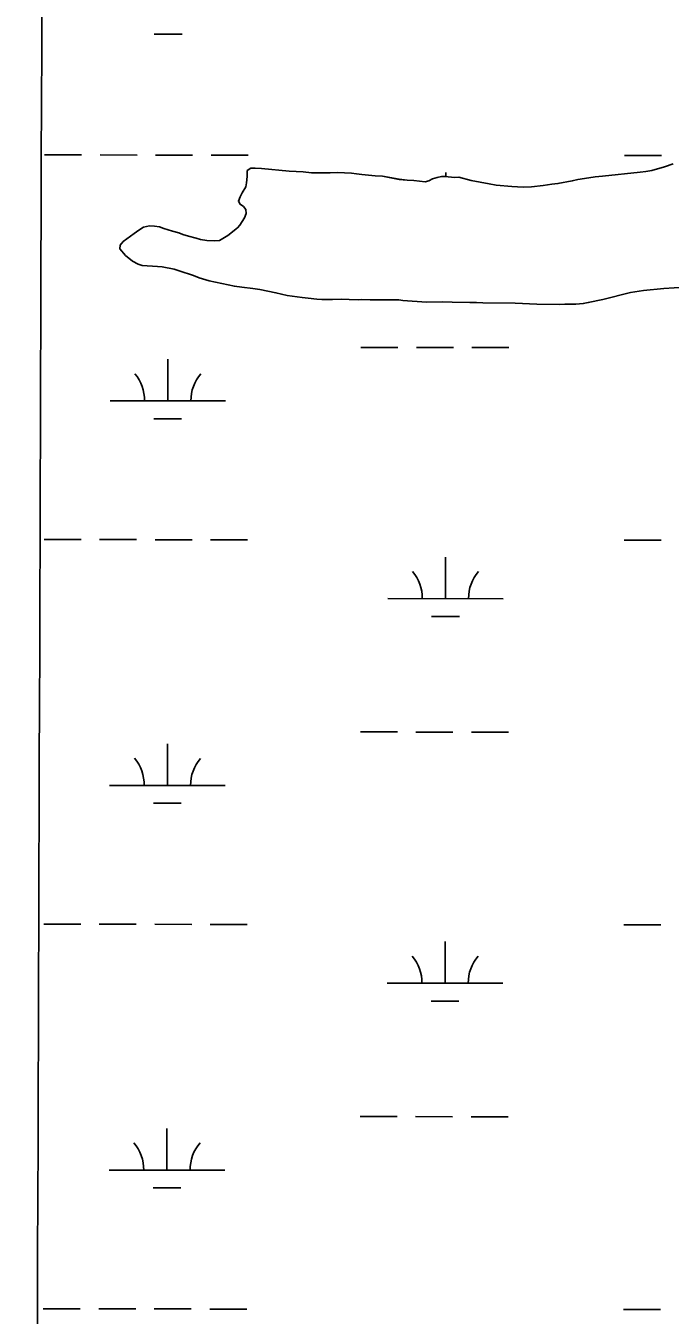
# Model space of a CAD drawing. Extents: x 3148686 to 3186545, y 916144 to 941516.
# Drawn here: x 3160754 to 3161311, y 924458 to 925574 of the extents above; entities that cross this region are included whole.
import ezdxf

# ---------------------------------------------------------------- set-up
doc = ezdxf.new("R2010")
doc.units = 0
for name, color, linetype in [('V-GRID-MAJR', 7, 'Continuous'), ('V-SITE-VEGE', 7, 'Continuous'), ('V-TOPO-SHOR', 7, 'Continuous'), ('V-WETL-SWMP', 7, 'Continuous')]:
    doc.layers.add(name, color=color, linetype=linetype)

msp = doc.modelspace()

# ---------------------------------------------------------------- linework, layer by layer
at = {"layer": 'V-GRID-MAJR'}
msp.add_spline([(3160753.6, 921529.2), (3160773.9, 927589.6), (3160794.2, 933652.6), (3160814.5, 939715.7), (3160814.5, 939718.2)], degree=3, dxfattribs=at)
at = {"layer": 'V-SITE-VEGE'}
for points in [[(3161313.8, 925454.2), (3161306.4, 925451.6), (3161295.2, 925448.3), (3161290.1, 925447.4), (3161285.2, 925446.8), (3161252.7, 925443.4), (3161246.2, 925442.8), (3161237, 925441.3), (3161231.3, 925440.6), (3161226.5, 925439.4), (3161214, 925437), (3161208.7, 925436.4), (3161201.2, 925435.3), (3161191.3, 925434.2), (3161183.9, 925433.9), (3161174.2, 925434.4), (3161160.6, 925435.8), (3161154.7, 925436.7), (3161138.9, 925439.7), (3161128.2, 925442.5), (3161124.7, 925442.4), (3161116.6, 925443.3), (3161113.4, 925443.3), (3161109.7, 925442.4), (3161105.4, 925441), (3161102.4, 925439.4), (3161099.3, 925438.6), (3161089.4, 925439.6), (3161083.5, 925439.9), (3161076.8, 925440.8), (3161062.2, 925443.4), (3161055.9, 925443.7), (3161044.4, 925444.8), (3161039.9, 925445.5), (3161035.4, 925446), (3161023.3, 925446.7), (3161017, 925446.4), (3161010.7, 925446.3), (3161000.9, 925446.4), (3160993.6, 925447.1), (3160981.6, 925447.9), (3160957.7, 925450.2), (3160952.2, 925450.5), (3160948.4, 925450.3), (3160945.2, 925448.3), (3160945.2, 925443.2), (3160944.7, 925437.7), (3160944, 925434.2), (3160940.9, 925429.1), (3160939, 925425.5), (3160937.6, 925421.8), (3160939.2, 925419.2), (3160942, 925417.3), (3160944, 925414.6), (3160944.2, 925411.3), (3160942.9, 925407.3), (3160938.9, 925401.2), (3160936.8, 925398.8), (3160928.4, 925392), (3160921.2, 925387.8), (3160916.9, 925387.6), (3160910.2, 925387.9), (3160904.7, 925388.8), (3160901, 925389.7), (3160894.3, 925391.6), (3160889.4, 925393.1), (3160886, 925394.3), (3160880.5, 925395.8), (3160873, 925398.2), (3160869.3, 925399.7), (3160865, 925400.3), (3160860.7, 925400.4), (3160855.6, 925399.2), (3160851.5, 925396.8), (3160847.4, 925394), (3160837.9, 925387), (3160835.2, 925383.8), (3160835, 925380.7), (3160840, 925374.9), (3160846.1, 925369.9)], [(3160846.1, 925369.9), (3160850.9, 925367.2), (3160854.2, 925366.2), (3160867.6, 925365.4), (3160871.7, 925364.9), (3160882.1, 925363), (3160886.4, 925361.7), (3160898.8, 925357.4), (3160903.6, 925355.5), (3160912.2, 925353), (3160934.2, 925348.2), (3160940.5, 925347.3), (3160950.1, 925346.4), (3160956, 925345.5), (3160970, 925342.6), (3160979.8, 925340.3), (3160992.8, 925338.5), (3160998.1, 925338), (3161005.4, 925337.1), (3161009.9, 925336.8), (3161019.1, 925336.7), (3161026.5, 925337.2), (3161033.4, 925336.7), (3161041.2, 925336.6), (3161044.4, 925336.8), (3161051.6, 925336.5), (3161056.5, 925336.6), (3161076.5, 925336.4), (3161079.9, 925335.9), (3161100.3, 925334.4), (3161114.2, 925334.7), (3161122.6, 925334.4), (3161137.9, 925334.2), (3161143.6, 925334.3), (3161149.1, 925334), (3161177, 925333.7), (3161195.8, 925332.6), (3161215.2, 925332.4), (3161220.1, 925332.7), (3161225.8, 925332.6), (3161229.7, 925332.8), (3161236, 925333.3), (3161240.3, 925334.1), (3161253, 925336.8), (3161277, 925342.8), (3161288.2, 925344.5), (3161305.8, 925346.3), (3161314.6, 925347)]]:
    msp.add_lwpolyline(points, dxfattribs=at)
at = {"layer": 'V-TOPO-SHOR'}
for points in [[(3160948.4, 925450.3), (3160945.2, 925448.3), (3160945.2, 925443.2), (3160944.7, 925437.7), (3160944, 925434.2), (3160940.9, 925429.1), (3160939, 925425.5), (3160937.6, 925421.8), (3160939.2, 925419.2), (3160942, 925417.3), (3160944, 925414.6), (3160944.2, 925411.3), (3160942.9, 925407.3), (3160938.9, 925401.2), (3160936.8, 925398.8), (3160928.4, 925392), (3160921.2, 925387.8), (3160916.9, 925387.6), (3160910.2, 925387.9), (3160904.7, 925388.8), (3160901, 925389.7), (3160894.3, 925391.6), (3160889.4, 925393.1), (3160886, 925394.3), (3160880.5, 925395.8), (3160873, 925398.2), (3160869.3, 925399.7), (3160865, 925400.3), (3160860.7, 925400.4), (3160855.6, 925399.2), (3160851.5, 925396.8), (3160847.4, 925394), (3160837.9, 925387), (3160835.2, 925383.8), (3160835, 925380.7), (3160840, 925374.9), (3160846.1, 925369.9), (3160850.9, 925367.2), (3160854.2, 925366.2), (3160867.6, 925365.4), (3160871.7, 925364.9), (3160882.1, 925363), (3160886.4, 925361.7), (3160898.8, 925357.4), (3160903.6, 925355.5), (3160912.2, 925353), (3160934.2, 925348.2), (3160940.5, 925347.3), (3160950.1, 925346.4), (3160956, 925345.5), (3160970, 925342.6), (3160979.8, 925340.3), (3160992.8, 925338.5), (3160998.1, 925338), (3161005.4, 925337.1), (3161009.9, 925336.8), (3161019.1, 925336.7), (3161026.5, 925337.2), (3161033.4, 925336.7), (3161041.2, 925336.6), (3161044.4, 925336.8), (3161051.6, 925336.5), (3161056.5, 925336.6), (3161076.5, 925336.4), (3161079.9, 925335.9), (3161100.3, 925334.4), (3161114.2, 925334.7), (3161122.6, 925334.4), (3161137.9, 925334.2), (3161143.6, 925334.3), (3161149.1, 925334), (3161177, 925333.7), (3161195.8, 925332.6), (3161215.2, 925332.4), (3161220.1, 925332.7), (3161225.8, 925332.6), (3161229.7, 925332.8), (3161236, 925333.3), (3161240.3, 925334.1), (3161253, 925336.8), (3161277, 925342.8), (3161288.2, 925344.5), (3161305.8, 925346.3), (3161314.6, 925347)], [(3160948.4, 925450.3), (3160952.2, 925450.5), (3160957.7, 925450.2), (3160981.6, 925447.9), (3160993.6, 925447.1), (3161000.9, 925446.4), (3161010.7, 925446.3), (3161017, 925446.4), (3161023.3, 925446.7), (3161035.4, 925446), (3161039.9, 925445.5), (3161044.4, 925444.8), (3161055.9, 925443.7), (3161062.2, 925443.4), (3161076.8, 925440.8), (3161083.5, 925439.9), (3161089.4, 925439.6), (3161099.3, 925438.6), (3161102.4, 925439.4), (3161105.4, 925441), (3161109.7, 925442.4), (3161113.4, 925443.3), (3161116.6, 925443.3), (3161124.7, 925442.4), (3161128.2, 925442.5), (3161138.9, 925439.7), (3161154.7, 925436.7), (3161160.6, 925435.8), (3161174.2, 925434.4), (3161183.9, 925433.9), (3161191.3, 925434.2), (3161201.2, 925435.3), (3161208.7, 925436.4), (3161214, 925437), (3161226.5, 925439.4), (3161231.3, 925440.6), (3161237, 925441.3), (3161246.2, 925442.8), (3161252.7, 925443.4), (3161285.2, 925446.8), (3161290.1, 925447.4), (3161295.2, 925448.3), (3161306.4, 925451.6), (3161313.8, 925454.2)]]:
    msp.add_lwpolyline(points, dxfattribs=at)
at = {"layer": 'V-WETL-SWMP'}
for p, q in [((3160864.8, 925566.4), (3160888.8, 925566.3)), ((3160769.9, 925461.8), (3160801.9, 925461.8)), ((3160817.9, 925461.8), (3160849.9, 925461.7)), ((3160865.9, 925461.7), (3160897.9, 925461.7)), ((3160913.9, 925461.7), (3160945.9, 925461.6)), ((3161271.8, 925461.3), (3161303.8, 925461.3)), ((3161117.2, 925443.2), (3161117.2, 925446.7)), ((3161043.6, 925295.4), (3161075.6, 925295.3)), ((3161091.6, 925295.3), (3161123.6, 925295.3)), ((3161139.6, 925295.3), (3161171.6, 925295.2)), ((3160876.5, 925249.1), (3160876.5, 925285.1)), ((3160826.5, 925249.2), (3160926.5, 925249.1)), ((3160864.5, 925233.7), (3160888.5, 925233.7)), ((3160769.5, 925129.1), (3160801.5, 925129.1)), ((3160817.5, 925129.1), (3160849.5, 925129.1)), ((3160865.5, 925129), (3160897.5, 925129)), ((3160913.5, 925129), (3160945.5, 925129)), ((3161271.4, 925128.6), (3161303.4, 925128.6)), ((3161116.8, 925078), (3161116.8, 925114)), ((3161066.8, 925078.1), (3161166.8, 925078)), ((3161104.8, 925062.6), (3161128.8, 925062.6)), ((3161043.2, 924962.7), (3161075.2, 924962.7)), ((3161091.2, 924962.6), (3161123.2, 924962.6)), ((3161139.2, 924962.6), (3161171.2, 924962.6)), ((3160876.1, 924916.4), (3160876.2, 924952.4)), ((3160826.1, 924916.5), (3160926.1, 924916.4)), ((3160864.1, 924901), (3160888.1, 924901)), ((3160769.2, 924796.5), (3160801.2, 924796.4)), ((3160817.2, 924796.4), (3160849.2, 924796.4)), ((3160865.2, 924796.4), (3160897.2, 924796.3)), ((3160913.2, 924796.3), (3160945.2, 924796.3)), ((3161271.1, 924795.9), (3161303.1, 924795.9)), ((3161116.4, 924745.4), (3161116.5, 924781.4)), ((3161066.4, 924745.4), (3161166.4, 924745.3)), ((3161104.4, 924729.9), (3161128.4, 924729.9)), ((3161042.9, 924630), (3161074.9, 924630)), ((3161090.9, 924630), (3161122.9, 924629.9)), ((3161138.9, 924629.9), (3161170.9, 924629.9)), ((3160875.8, 924583.8), (3160875.8, 924619.8)), ((3160825.8, 924583.8), (3160925.8, 924583.7)), ((3160863.8, 924568.3), (3160887.8, 924568.3)), ((3160768.8, 924463.8), (3160800.8, 924463.8)), ((3160816.8, 924463.7), (3160848.8, 924463.7)), ((3160864.8, 924463.7), (3160896.8, 924463.7)), ((3160912.8, 924463.6), (3160944.8, 924463.6)), ((3161270.7, 924463.3), (3161302.7, 924463.2))]:
    msp.add_line(p, q, dxfattribs=at)
for points in [[(3161277, 925342.8), (3161253, 925336.8), (3161240.3, 925334.1), (3161236, 925333.3), (3161229.7, 925332.8), (3161225.8, 925332.6), (3161220.1, 925332.7), (3161215.2, 925332.4), (3161195.8, 925332.6), (3161177, 925333.7), (3161149.1, 925334), (3161143.6, 925334.3), (3161137.9, 925334.2), (3161122.6, 925334.4), (3161114.2, 925334.7), (3161100.3, 925334.4), (3161079.9, 925335.9), (3161076.5, 925336.4), (3161056.5, 925336.6), (3161051.6, 925336.5), (3161044.4, 925336.8), (3161041.2, 925336.6), (3161033.4, 925336.7), (3161026.5, 925337.2), (3161019.1, 925336.7), (3161009.9, 925336.8), (3161005.4, 925337.1), (3160998.1, 925338), (3160992.8, 925338.5), (3160979.8, 925340.3), (3160970, 925342.6), (3160956, 925345.5), (3160950.1, 925346.4), (3160940.5, 925347.3), (3160934.2, 925348.2), (3160912.2, 925353), (3160903.6, 925355.5), (3160898.8, 925357.4), (3160886.4, 925361.7), (3160882.1, 925363), (3160871.7, 925364.9), (3160867.6, 925365.4), (3160854.2, 925366.2), (3160850.9, 925367.2), (3160846.1, 925369.9), (3160840, 925374.9), (3160835, 925380.7), (3160835.2, 925383.8), (3160837.9, 925387), (3160847.4, 925394), (3160851.5, 925396.8), (3160855.6, 925399.2), (3160860.7, 925400.4), (3160865, 925400.3), (3160869.3, 925399.7), (3160873, 925398.2), (3160880.5, 925395.8), (3160886, 925394.3), (3160889.4, 925393.1), (3160894.3, 925391.6), (3160901, 925389.7), (3160904.7, 925388.8), (3160910.2, 925387.9), (3160916.9, 925387.6), (3160921.2, 925387.8), (3160928.4, 925392), (3160936.8, 925398.8), (3160938.9, 925401.2), (3160942.9, 925407.3), (3160944.2, 925411.3), (3160944, 925414.6), (3160942, 925417.3), (3160939.2, 925419.2), (3160937.6, 925421.8), (3160939, 925425.5), (3160940.9, 925429.1), (3160944, 925434.2), (3160944.7, 925437.7), (3160945.2, 925443.2), (3160945.2, 925448.3), (3160948.4, 925450.3), (3160952.2, 925450.5), (3160957.7, 925450.2), (3160981.6, 925447.9), (3160993.6, 925447.1), (3161000.9, 925446.4), (3161010.7, 925446.3), (3161017, 925446.4), (3161023.3, 925446.7), (3161035.4, 925446), (3161039.9, 925445.5), (3161044.4, 925444.8), (3161055.9, 925443.7), (3161062.2, 925443.4), (3161076.8, 925440.7), (3161083.5, 925439.9), (3161089.4, 925439.6), (3161099.3, 925438.6), (3161102.4, 925439.4), (3161105.4, 925441), (3161109.7, 925442.4)], [(3161109.7, 925442.4), (3161113.4, 925443.3), (3161116.6, 925443.3), (3161124.7, 925442.4), (3161128.2, 925442.5), (3161138.9, 925439.7), (3161154.7, 925436.7), (3161160.6, 925435.8), (3161174.2, 925434.4), (3161183.9, 925433.9), (3161191.3, 925434.2), (3161201.2, 925435.3), (3161208.7, 925436.4), (3161214, 925437), (3161226.5, 925439.4), (3161231.3, 925440.6), (3161237, 925441.3), (3161246.2, 925442.8), (3161252.7, 925443.4), (3161285.2, 925446.8), (3161290.1, 925447.4), (3161295.2, 925448.3), (3161306.4, 925451.6), (3161313.8, 925454.2)], [(3161403.6, 925365.2), (3161397.2, 925364.5), (3161393.3, 925363.7), (3161389.5, 925362.8), (3161385, 925361.4), (3161378.6, 925360.1), (3161375.5, 925358.9), (3161372.3, 925357.9), (3161367.3, 925356.1), (3161363.6, 925355.1), (3161358.7, 925353.4), (3161351.3, 925351), (3161346.4, 925349.9), (3161339.5, 925348.7), (3161325, 925347.5), (3161314.6, 925347), (3161305.8, 925346.3), (3161288.2, 925344.5), (3161277, 925342.8)]]:
    msp.add_lwpolyline(points, dxfattribs=at)
for centre, start, end in [((3160821.2, 925249.6), 359.1678, 40.7115), ((3160931.7, 925249.5), 139.1678, 180.7115), ((3161061.5, 925078.6), 359.1678, 40.7115), ((3161172, 925078.5), 139.1678, 180.7115), ((3160820.9, 924917), 359.1678, 40.7115), ((3160931.4, 924916.8), 139.1678, 180.7115), ((3161061.2, 924745.9), 359.1678, 40.7115), ((3161171.7, 924745.8), 139.1678, 180.7115), ((3160820.5, 924584.3), 359.1678, 40.7115), ((3160931, 924584.2), 139.1678, 180.7115)]:
    msp.add_arc(centre, 35.2, start, end, dxfattribs=at)

doc.saveas('drawing.dxf')
